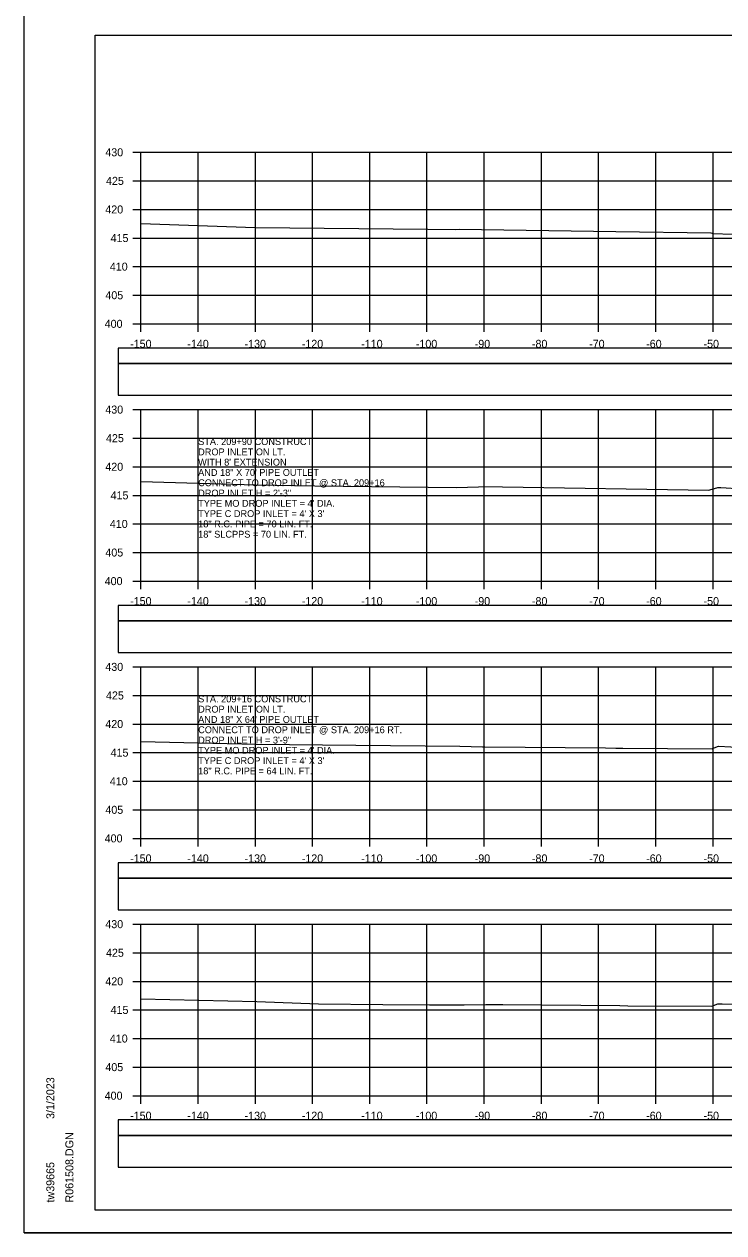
# Model space of a CAD drawing. Extents: x 1371057 to 1372761, y 380005 to 390517.
# Drawn here: x 1371980.3 to 1372102.6, y 389877.2 to 390088.6 of the extents above; entities that cross this region are included whole.
import ezdxf

# ---------------------------------------------------------------- set-up
doc = ezdxf.new("R2010")
doc.units = 0
for name, color, linetype in [('R_Axis', 7, 'Continuous'), ('R_Axis Annot', 7, 'Continuous'), ('R_Border', 7, 'Continuous'), ('R_Dimension', 7, 'Continuous'), ('R_Exist Surface', 7, 'Continuous'), ('R_Grid', 7, 'Continuous'), ('R_No Plot', 7, 'Continuous'), ('R_Water Annot', 7, 'Continuous')]:
    doc.layers.add(name, color=color, linetype=linetype)

msp = doc.modelspace()

# ---------------------------------------------------------------- linework, layer by layer
at = {"layer": 'R_Axis'}
for p, q in [((1371999.31, 390066.15), (1372000.71, 390066.15)), ((1372000.71, 390036.15), (1372000.71, 390066.15)), ((1371999.31, 390061.15), (1372000.71, 390061.15)), ((1371999.31, 390056.15), (1372000.71, 390056.15)), ((1371999.31, 390051.15), (1372000.71, 390051.15)), ((1371999.31, 390046.15), (1372000.71, 390046.15)), ((1371999.31, 390041.15), (1372000.71, 390041.15)), ((1371999.31, 390036.15), (1372000.71, 390036.15)), ((1372000.71, 390036.15), (1372300.71, 390036.15)), ((1372000.71, 390034.75), (1372000.71, 390036.15)), ((1372010.71, 390034.75), (1372010.71, 390036.15)), ((1372020.71, 390034.75), (1372020.71, 390036.15)), ((1372030.71, 390034.75), (1372030.71, 390036.15)), ((1372040.71, 390034.75), (1372040.71, 390036.15)), ((1372050.71, 390034.75), (1372050.71, 390036.15)), ((1372060.71, 390034.75), (1372060.71, 390036.15)), ((1372070.71, 390034.75), (1372070.71, 390036.15)), ((1372080.71, 390034.75), (1372080.71, 390036.15)), ((1372090.71, 390034.75), (1372090.71, 390036.15)), ((1372100.71, 390034.75), (1372100.71, 390036.15)), ((1371999.31, 390021.15), (1372000.71, 390021.15)), ((1372000.71, 389991.15), (1372000.71, 390021.15)), ((1371999.31, 390016.15), (1372000.71, 390016.15)), ((1371999.31, 390011.15), (1372000.71, 390011.15)), ((1371999.31, 390006.15), (1372000.71, 390006.15)), ((1371999.31, 390001.15), (1372000.71, 390001.15)), ((1371999.31, 389996.15), (1372000.71, 389996.15)), ((1371999.31, 389991.15), (1372000.71, 389991.15)), ((1372000.71, 389991.15), (1372300.71, 389991.15)), ((1372000.71, 389989.75), (1372000.71, 389991.15)), ((1372010.71, 389989.75), (1372010.71, 389991.15)), ((1372020.71, 389989.75), (1372020.71, 389991.15)), ((1372030.71, 389989.75), (1372030.71, 389991.15)), ((1372040.71, 389989.75), (1372040.71, 389991.15)), ((1372050.71, 389989.75), (1372050.71, 389991.15)), ((1372060.71, 389989.75), (1372060.71, 389991.15)), ((1372070.71, 389989.75), (1372070.71, 389991.15)), ((1372080.71, 389989.75), (1372080.71, 389991.15)), ((1372090.71, 389989.75), (1372090.71, 389991.15)), ((1372100.71, 389989.75), (1372100.71, 389991.15)), ((1371999.31, 389976.15), (1372000.71, 389976.15)), ((1372000.71, 389946.15), (1372000.71, 389976.15)), ((1371999.31, 389971.15), (1372000.71, 389971.15)), ((1371999.31, 389966.15), (1372000.71, 389966.15)), ((1371999.31, 389961.15), (1372000.71, 389961.15)), ((1371999.31, 389956.15), (1372000.71, 389956.15)), ((1371999.31, 389951.15), (1372000.71, 389951.15)), ((1371999.31, 389946.15), (1372000.71, 389946.15)), ((1372000.71, 389946.15), (1372300.71, 389946.15)), ((1372000.71, 389944.75), (1372000.71, 389946.15)), ((1372010.71, 389944.75), (1372010.71, 389946.15)), ((1372020.71, 389944.75), (1372020.71, 389946.15)), ((1372030.71, 389944.75), (1372030.71, 389946.15)), ((1372040.71, 389944.75), (1372040.71, 389946.15)), ((1372050.71, 389944.75), (1372050.71, 389946.15)), ((1372060.71, 389944.75), (1372060.71, 389946.15)), ((1372070.71, 389944.75), (1372070.71, 389946.15)), ((1372080.71, 389944.75), (1372080.71, 389946.15)), ((1372090.71, 389944.75), (1372090.71, 389946.15)), ((1372100.71, 389944.75), (1372100.71, 389946.15)), ((1371999.31, 389931.15), (1372000.71, 389931.15)), ((1372000.71, 389901.15), (1372000.71, 389931.15)), ((1371999.31, 389926.15), (1372000.71, 389926.15)), ((1371999.31, 389921.15), (1372000.71, 389921.15)), ((1371999.31, 389916.15), (1372000.71, 389916.15)), ((1371999.31, 389911.15), (1372000.71, 389911.15)), ((1371999.31, 389906.15), (1372000.71, 389906.15)), ((1371999.31, 389901.15), (1372000.71, 389901.15)), ((1372000.71, 389901.15), (1372300.71, 389901.15)), ((1372000.71, 389899.75), (1372000.71, 389901.15)), ((1372010.71, 389899.75), (1372010.71, 389901.15)), ((1372020.71, 389899.75), (1372020.71, 389901.15)), ((1372030.71, 389899.75), (1372030.71, 389901.15)), ((1372040.71, 389899.75), (1372040.71, 389901.15)), ((1372050.71, 389899.75), (1372050.71, 389901.15)), ((1372060.71, 389899.75), (1372060.71, 389901.15)), ((1372070.71, 389899.75), (1372070.71, 389901.15)), ((1372080.71, 389899.75), (1372080.71, 389901.15)), ((1372090.71, 389899.75), (1372090.71, 389901.15)), ((1372100.71, 389899.75), (1372100.71, 389901.15))]:
    msp.add_line(p, q, dxfattribs=at)
at = {"layer": 'R_Border'}
for p, q in [((1371992.71, 390086.61), (1372308.89, 390086.61)), ((1371992.71, 389881.15), (1371992.71, 390086.61)), ((1371992.71, 389881.15), (1371992.71, 389881.15)), ((1372308.89, 389881.15), (1371992.71, 389881.15))]:
    msp.add_line(p, q, dxfattribs=at)
at = {"layer": 'R_Dimension'}
for points in [[(1371996.71, 390029.19), (1372304.71, 390029.19), (1372304.71, 390031.9), (1371996.71, 390031.9)], [(1371996.71, 390023.67), (1372304.71, 390023.67), (1372304.71, 390029.19), (1371996.71, 390029.19)], [(1371996.71, 389984.19), (1372304.71, 389984.19), (1372304.71, 389986.9), (1371996.71, 389986.9)], [(1371996.71, 389978.67), (1372304.71, 389978.67), (1372304.71, 389984.19), (1371996.71, 389984.19)], [(1371996.71, 389939.19), (1372304.71, 389939.19), (1372304.71, 389941.9), (1371996.71, 389941.9)], [(1371996.71, 389933.67), (1372304.71, 389933.67), (1372304.71, 389939.19), (1371996.71, 389939.19)], [(1371996.71, 389894.19), (1372304.71, 389894.19), (1372304.71, 389896.9), (1371996.71, 389896.9)], [(1371996.71, 389888.67), (1372304.71, 389888.67), (1372304.71, 389894.19), (1371996.71, 389894.19)]]:
    msp.add_lwpolyline(points, close=True, dxfattribs=at)
at = {"layer": 'R_Exist Surface'}
for points in [[(1372000.71, 390053.67), (1372020.65, 390053.02), (1372050.86, 390052.73), (1372055.74, 390052.67), (1372056.33, 390052.69), (1372083.72, 390052.29), (1372100.32, 390052.04), (1372100.73, 390051.95), (1372104.04, 390051.84)], [(1372000.71, 390008.6), (1372006.77, 390008.41), (1372020.73, 390007.99), (1372031.08, 390007.83), (1372055.84, 390007.5), (1372059.74, 390007.64), (1372060.6, 390007.68), (1372063.92, 390007.64), (1372099.97, 390007.07), (1372100.16, 390007.12), (1372101.57, 390007.53), (1372102.08, 390007.51), (1372105.74, 390007.27)], [(1372000.71, 389963.12), (1372008.19, 389962.95), (1372020.83, 389962.64), (1372038.3, 389962.45), (1372056.45, 389962.28), (1372060.4, 389962.18), (1372060.82, 389962.18), (1372081.9, 389961.98), (1372083.72, 389961.96), (1372084.96, 389961.95), (1372100.53, 389961.84), (1372100.61, 389961.87), (1372101.64, 389962.27), (1372105.98, 389962.04)], [(1372000.71, 389918.12), (1372020.98, 389917.61), (1372031.77, 389917.2), (1372043.01, 389917.11), (1372051.16, 389917.02), (1372057.18, 389917.06), (1372060.99, 389917.12), (1372063.97, 389917.09), (1372084.4, 389916.9), (1372085.8, 389916.89), (1372100.5, 389916.83), (1372101.57, 389917.19), (1372101.65, 389917.22), (1372102.33, 389917.2), (1372106.06, 389917.1)]]:
    msp.add_lwpolyline(points, dxfattribs=at)
at = {"layer": 'R_Grid'}
for p, q in [((1372000.71, 390066.15), (1372300.71, 390066.15)), ((1372000.71, 390036.15), (1372000.71, 390066.15)), ((1372010.71, 390036.15), (1372010.71, 390066.15)), ((1372020.71, 390036.15), (1372020.71, 390066.15)), ((1372030.71, 390036.15), (1372030.71, 390066.15)), ((1372040.71, 390036.15), (1372040.71, 390066.15)), ((1372050.71, 390036.15), (1372050.71, 390066.15)), ((1372060.71, 390036.15), (1372060.71, 390066.15)), ((1372070.71, 390036.15), (1372070.71, 390066.15)), ((1372080.71, 390036.15), (1372080.71, 390066.15)), ((1372090.71, 390036.15), (1372090.71, 390066.15)), ((1372100.71, 390036.15), (1372100.71, 390066.15)), ((1372000.71, 390061.15), (1372300.71, 390061.15)), ((1372000.71, 390056.15), (1372300.71, 390056.15)), ((1372000.71, 390051.15), (1372300.71, 390051.15)), ((1372000.71, 390046.15), (1372300.71, 390046.15)), ((1372000.71, 390041.15), (1372300.71, 390041.15)), ((1372000.71, 390036.15), (1372300.71, 390036.15)), ((1372000.71, 390021.15), (1372300.71, 390021.15)), ((1372000.71, 389991.15), (1372000.71, 390021.15)), ((1372010.71, 389991.15), (1372010.71, 390021.15)), ((1372020.71, 389991.15), (1372020.71, 390021.15)), ((1372030.71, 389991.15), (1372030.71, 390021.15)), ((1372040.71, 389991.15), (1372040.71, 390021.15)), ((1372050.71, 389991.15), (1372050.71, 390021.15)), ((1372060.71, 389991.15), (1372060.71, 390021.15)), ((1372070.71, 389991.15), (1372070.71, 390021.15)), ((1372080.71, 389991.15), (1372080.71, 390021.15)), ((1372090.71, 389991.15), (1372090.71, 390021.15)), ((1372100.71, 389991.15), (1372100.71, 390021.15)), ((1372000.71, 390016.15), (1372300.71, 390016.15)), ((1372000.71, 390011.15), (1372300.71, 390011.15)), ((1372000.71, 390006.15), (1372300.71, 390006.15)), ((1372000.71, 390001.15), (1372300.71, 390001.15)), ((1372000.71, 389996.15), (1372300.71, 389996.15)), ((1372000.71, 389991.15), (1372300.71, 389991.15)), ((1372000.71, 389976.15), (1372300.71, 389976.15)), ((1372000.71, 389946.15), (1372000.71, 389976.15)), ((1372010.71, 389946.15), (1372010.71, 389976.15)), ((1372020.71, 389946.15), (1372020.71, 389976.15)), ((1372030.71, 389946.15), (1372030.71, 389976.15)), ((1372040.71, 389946.15), (1372040.71, 389976.15)), ((1372050.71, 389946.15), (1372050.71, 389976.15)), ((1372060.71, 389946.15), (1372060.71, 389976.15)), ((1372070.71, 389946.15), (1372070.71, 389976.15)), ((1372080.71, 389946.15), (1372080.71, 389976.15)), ((1372090.71, 389946.15), (1372090.71, 389976.15)), ((1372100.71, 389946.15), (1372100.71, 389976.15)), ((1372000.71, 389971.15), (1372300.71, 389971.15)), ((1372000.71, 389966.15), (1372300.71, 389966.15)), ((1372000.71, 389961.15), (1372300.71, 389961.15)), ((1372000.71, 389956.15), (1372300.71, 389956.15)), ((1372000.71, 389951.15), (1372300.71, 389951.15)), ((1372000.71, 389946.15), (1372300.71, 389946.15)), ((1372000.71, 389931.15), (1372300.71, 389931.15)), ((1372000.71, 389901.15), (1372000.71, 389931.15)), ((1372010.71, 389901.15), (1372010.71, 389931.15)), ((1372020.71, 389901.15), (1372020.71, 389931.15)), ((1372030.71, 389901.15), (1372030.71, 389931.15)), ((1372040.71, 389901.15), (1372040.71, 389931.15)), ((1372050.71, 389901.15), (1372050.71, 389931.15)), ((1372060.71, 389901.15), (1372060.71, 389931.15)), ((1372070.71, 389901.15), (1372070.71, 389931.15)), ((1372080.71, 389901.15), (1372080.71, 389931.15)), ((1372090.71, 389901.15), (1372090.71, 389931.15)), ((1372100.71, 389901.15), (1372100.71, 389931.15)), ((1372000.71, 389926.15), (1372300.71, 389926.15)), ((1372000.71, 389921.15), (1372300.71, 389921.15)), ((1372000.71, 389916.15), (1372300.71, 389916.15)), ((1372000.71, 389911.15), (1372300.71, 389911.15)), ((1372000.71, 389906.15), (1372300.71, 389906.15)), ((1372000.71, 389901.15), (1372300.71, 389901.15))]:
    msp.add_line(p, q, dxfattribs=at)
at = {"layer": 'R_No Plot'}
msp.add_line((1371980.31, 389877.17), (1372313.64, 389877.17), dxfattribs=at)
for points in [[(1371980.3, 390090.5), (1372313.64, 390090.5), (1372313.64, 389877.17), (1371980.3, 389877.17)], [(1372226.63, 390086.61), (1372246.25, 390086.61), (1372246.25, 390076.73), (1372262.36, 390076.73), (1372285.56, 390076.73), (1372285.68, 390048.57), (1372308.89, 390048.57), (1372308.89, 389881.15), (1371992.71, 389881.15), (1371992.71, 390086.61)]]:
    msp.add_lwpolyline(points, close=True, dxfattribs=at)

# ---------------------------------------------------------------- texts
at = {"layer": 'R_Axis Annot'}
for s, p in [('430', (1371994.48, 390065.45)), ('425', (1371994.6, 390060.45)), ('420', (1371994.48, 390055.45)), ('415', (1371995.4, 390050.45)), ('410', (1371995.27, 390045.45)), ('405', (1371994.49, 390040.45)), ('400', (1371994.37, 390035.45)), ('-150', (1371998.82, 390031.95)), ('-140', (1372008.82, 390031.95)), ('-130', (1372018.82, 390031.95)), ('-120', (1372028.82, 390031.95)), ('-110', (1372039.21, 390031.95)), ('-100', (1372048.76, 390031.95)), ('-90', (1372059.05, 390031.95)), ('-80', (1372069.05, 390031.95)), ('-70', (1372079.05, 390031.95)), ('-60', (1372089.02, 390031.95)), ('-50', (1372099.05, 390031.95)), ('430', (1371994.48, 390020.45)), ('425', (1371994.6, 390015.45)), ('420', (1371994.48, 390010.45)), ('415', (1371995.4, 390005.45)), ('410', (1371995.27, 390000.45)), ('405', (1371994.49, 389995.45)), ('400', (1371994.37, 389990.45)), ('-150', (1371998.82, 389986.95)), ('-140', (1372008.82, 389986.95)), ('-130', (1372018.82, 389986.95)), ('-120', (1372028.82, 389986.95)), ('-110', (1372039.21, 389986.95)), ('-100', (1372048.76, 389986.95)), ('-90', (1372059.05, 389986.95)), ('-80', (1372069.05, 389986.95)), ('-70', (1372079.05, 389986.95)), ('-60', (1372089.02, 389986.95)), ('-50', (1372099.05, 389986.95)), ('430', (1371994.48, 389975.45)), ('425', (1371994.6, 389970.45)), ('420', (1371994.48, 389965.45)), ('415', (1371995.4, 389960.45)), ('410', (1371995.27, 389955.45)), ('405', (1371994.49, 389950.45)), ('400', (1371994.37, 389945.45)), ('-150', (1371998.82, 389941.95)), ('-140', (1372008.82, 389941.95)), ('-130', (1372018.82, 389941.95)), ('-120', (1372028.82, 389941.95)), ('-110', (1372039.21, 389941.95)), ('-100', (1372048.76, 389941.95)), ('-90', (1372059.05, 389941.95)), ('-80', (1372069.05, 389941.95)), ('-70', (1372079.05, 389941.95)), ('-60', (1372089.02, 389941.95)), ('-50', (1372099.05, 389941.95)), ('430', (1371994.48, 389930.45)), ('425', (1371994.6, 389925.45)), ('420', (1371994.48, 389920.45)), ('415', (1371995.4, 389915.45)), ('410', (1371995.27, 389910.45)), ('405', (1371994.49, 389905.45)), ('400', (1371994.37, 389900.45)), ('-150', (1371998.82, 389896.95)), ('-140', (1372008.82, 389896.95)), ('-130', (1372018.82, 389896.95)), ('-120', (1372028.82, 389896.95)), ('-110', (1372039.21, 389896.95)), ('-100', (1372048.76, 389896.95)), ('-90', (1372059.05, 389896.95)), ('-80', (1372069.05, 389896.95)), ('-70', (1372079.05, 389896.95)), ('-60', (1372089.02, 389896.95)), ('-50', (1372099.05, 389896.95))]:
    msp.add_text(s, height=1.4, dxfattribs=at).set_placement(p)
at = {"layer": 'R_Border'}
for s, p in [('3/1/2023', (1371985.57, 389897.08)), ('R061508.DGN', (1371988.9, 389882.47)), ('tw39665', (1371985.57, 389882.47))]:
    msp.add_text(s, height=1.4, rotation=90, dxfattribs=at).set_placement(p)
at = {"layer": 'R_Water Annot'}
for s, p in [('STA. 209+90 CONSTRUCT', (1372010.71, 390014.95)), ('DROP INLET ON LT.', (1372010.71, 390013.15)), ('AND 18" X 70\' PIPE OUTLET', (1372010.71, 390009.55)), ("WITH 8' EXTENSION", (1372010.71, 390011.35)), ('CONNECT TO DROP INLET @ STA. 209+16', (1372010.71, 390007.75)), ('DROP INLET H = 2\'-3"', (1372010.71, 390005.95)), ("TYPE MO DROP INLET = 4' DIA.", (1372010.71, 390004.15)), ("TYPE C DROP INLET = 4' X 3'", (1372010.71, 390002.35)), ('18" R.C. PIPE = 70 LIN. FT.', (1372010.71, 390000.55)), ('18" SLCPPS = 70 LIN. FT. ', (1372010.71, 389998.75)), ('STA. 209+16 CONSTRUCT', (1372010.71, 389969.95)), ('DROP INLET ON LT.', (1372010.71, 389968.15)), ('AND 18" X 64\' PIPE OUTLET', (1372010.71, 389966.35)), ('CONNECT TO DROP INLET @ STA. 209+16 RT.', (1372010.71, 389964.55)), ("TYPE MO DROP INLET = 4' DIA.", (1372010.71, 389960.95)), ('DROP INLET H = 3\'-9"', (1372010.71, 389962.75)), ("TYPE C DROP INLET = 4' X 3'", (1372010.71, 389959.15)), ('18" R.C. PIPE = 64 LIN. FT.', (1372010.71, 389957.35))]:
    msp.add_text(s, height=1.2, dxfattribs=at).set_placement(p)

doc.saveas('drawing.dxf')
